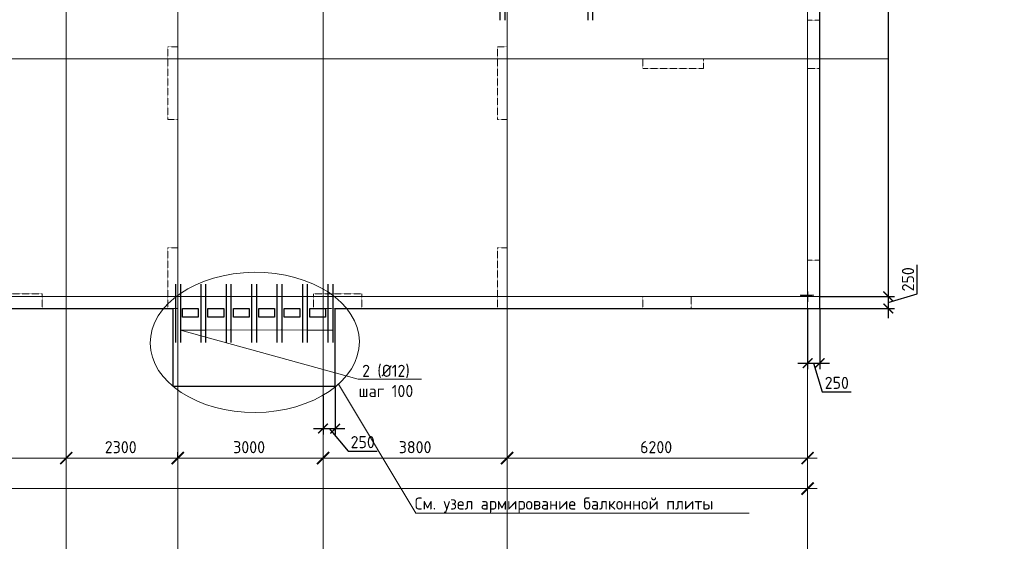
# Model space of a CAD drawing. Header units: millimetres. Extents: x -42044588 to 856694, y -806701 to 941911.
# Tile 983 of 1056: x -69050 to -48730, y -141408 to -130477. Entities that reach past the tile are written whole.
import ezdxf
from ezdxf import colors
from ezdxf.entities.mleader import LeaderData, LeaderLine
from ezdxf.math import Vec2, Vec3

# ---------------------------------------------------------------- set-up
doc = ezdxf.new("R2010")
doc.units = ezdxf.units.MM
for name, pattern in [('______5', [1100, 800, -100, 100, -100]), ('DASHED', [7, 5, -2, 0]), ('осевая', [50.8, 31.75, -6.35, 6.35, -6.35])]:
    doc.linetypes.add(name, pattern=pattern)
for name, color, linetype, lineweight in [('907Сл Осевые', 1, 'Continuous', 0), ('_0.25', 114, 'Continuous', 25), ('_0.5', 94, 'Continuous', 50), ('RAZMER', 100, 'Continuous', 15), ('Оси', 40, '______5', 18), ('Перекрытие ж_бетон', 1, 'Continuous', 30), ('подоснова', 151, 'Continuous', 5), ('РАЗМЕРЫ', 1, 'Continuous', 9)]:
    doc.layers.add(name, color=color, linetype=linetype, lineweight=lineweight)
doc.layers.add('Колонна_ бетон', color=7, linetype='Continuous', lineweight=50, true_color=0xb4b496)
doc.styles.add('GOST-2.304_Type-B', font='GOST_Common.ttf')
doc.styles.add('ГОСТ', font='GOST_Common.ttf')
doc.dimstyles.new('СПДС', dxfattribs={"dimscale": 100, "dimtxt": 2.5, "dimasz": 2, "dimexe": 1.25, "dimexo": 0, "dimtad": 1, "dimdec": 0, "dimrnd": 5, "dimtxsty": 'GOST-2.304_Type-B', "dimblk": 'ARCHTICK', "dimcen": 2.5, "dimdle": 2, "dimclrd": 1, "dimclre": 1, "dimclrt": 1, "dimadec": 0, "dimazin": 2, "dimtfac": 0.75, "dimtdec": 0, "dimtmove": 1, "dimatfit": 3, "dimfxl": 0, "dimtolj": 1, "dimarcsym": 0})

# ---------------------------------------------------------------- blocks, each defined once
blk = doc.blocks.new('_ArchTick')
at = {"color": 0, "linetype": 'ByBlock', "const_width": 0.15}
blk.add_lwpolyline([(-0.5, -0.5), (0.5, 0.5)], dxfattribs=at)
blk = doc.blocks.new('*D6710')
at = {"color": 1, "lineweight": -2, "transparency": 16777216}
for p, q in [((-85705, -346670), (-85705, -346545)), ((-38905, -346670), (-38905, -346545)), ((-85905, -346670), (-38705, -346670))]:
    blk.add_line(p, q, dxfattribs=at)
at = {"layer": 'DEFPOINTS', "color": 0, "transparency": 16777216}
for p in [(-85705, -346670), (-38905, -346670), (-38905, -346670)]:
    blk.add_point(p, dxfattribs=at)
at = {"color": 1, "lineweight": -2, "transparency": 16777216, "xscale": 250, "yscale": 250, "zscale": 250, "rotation": 180}
blk.add_blockref('_ArchTick', (-85705, -346670), dxfattribs=at)
at = {"color": 1, "lineweight": -2, "transparency": 16777216, "xscale": 250, "yscale": 250, "zscale": 250}
blk.add_blockref('_ArchTick', (-38905, -346670), dxfattribs=at)
at = {"color": 1, "transparency": 16777216, "insert": (-67487, -346445), "char_height": 250, "width": 104166.67, "attachment_point": 5, "style": 'GOST-2.304_Type-B'}
blk.add_mtext('\\A1;46800', dxfattribs=at)
blk = doc.blocks.new('*D6724')
at = {"color": 1, "lineweight": -2, "transparency": 16777216}
for p, q in [((-58805, -346039), (-54005, -346039)), ((-58605, -346039), (-58605, -345914)), ((-54205, -346039), (-54205, -345914))]:
    blk.add_line(p, q, dxfattribs=at)
at = {"layer": 'DEFPOINTS', "color": 0, "transparency": 16777216}
for p in [(-58605, -346039), (-54205, -346039), (-54205, -346039)]:
    blk.add_point(p, dxfattribs=at)
at = {"color": 1, "lineweight": -2, "transparency": 16777216, "xscale": 250, "yscale": 250, "zscale": 250, "rotation": 180}
blk.add_blockref('_ArchTick', (-58605, -346039), dxfattribs=at)
at = {"color": 1, "lineweight": -2, "transparency": 16777216, "xscale": 250, "yscale": 250, "zscale": 250}
blk.add_blockref('_ArchTick', (-54205, -346039), dxfattribs=at)
at = {"color": 1, "transparency": 16777216, "insert": (-56430, -345814), "char_height": 250, "width": 83333.33, "attachment_point": 5, "style": 'GOST-2.304_Type-B'}
blk.add_mtext('\\A1;4400', dxfattribs=at)
blk = doc.blocks.new('*D6725')
at = {"color": 1, "lineweight": -2, "transparency": 16777216}
for p, q in [((-54405, -346039), (-51705, -346039)), ((-54205, -346039), (-54205, -345914)), ((-51905, -346039), (-51905, -345914))]:
    blk.add_line(p, q, dxfattribs=at)
at = {"layer": 'DEFPOINTS', "color": 0, "transparency": 16777216}
for p in [(-54205, -346039), (-51905, -346039), (-51905, -346039)]:
    blk.add_point(p, dxfattribs=at)
at = {"color": 1, "lineweight": -2, "transparency": 16777216, "xscale": 250, "yscale": 250, "zscale": 250, "rotation": 180}
blk.add_blockref('_ArchTick', (-54205, -346039), dxfattribs=at)
at = {"color": 1, "lineweight": -2, "transparency": 16777216, "xscale": 250, "yscale": 250, "zscale": 250}
blk.add_blockref('_ArchTick', (-51905, -346039), dxfattribs=at)
at = {"color": 1, "transparency": 16777216, "insert": (-53080, -345814), "char_height": 250, "width": 83333.33, "attachment_point": 5, "style": 'GOST-2.304_Type-B'}
blk.add_mtext('\\A1;2300', dxfattribs=at)
blk = doc.blocks.new('*D6726')
at = {"color": 1, "lineweight": -2, "transparency": 16777216}
for p, q in [((-52105, -346039), (-48705, -346039)), ((-51905, -346039), (-51905, -345914)), ((-48905, -346039), (-48905, -345914))]:
    blk.add_line(p, q, dxfattribs=at)
at = {"layer": 'DEFPOINTS', "color": 0, "transparency": 16777216}
for p in [(-51905, -346039), (-48905, -346039), (-48905, -346039)]:
    blk.add_point(p, dxfattribs=at)
at = {"color": 1, "lineweight": -2, "transparency": 16777216, "xscale": 250, "yscale": 250, "zscale": 250, "rotation": 180}
blk.add_blockref('_ArchTick', (-51905, -346039), dxfattribs=at)
at = {"color": 1, "lineweight": -2, "transparency": 16777216, "xscale": 250, "yscale": 250, "zscale": 250}
blk.add_blockref('_ArchTick', (-48905, -346039), dxfattribs=at)
at = {"color": 1, "transparency": 16777216, "insert": (-50430, -345814), "char_height": 250, "width": 83333.33, "attachment_point": 5, "style": 'GOST-2.304_Type-B'}
blk.add_mtext('\\A1;3000', dxfattribs=at)
blk = doc.blocks.new('*D6727')
at = {"color": 1, "lineweight": -2, "transparency": 16777216}
for p, q in [((-49104.71808, -346038.91005), (-44904.71808, -346038.91005)), ((-48904.71808, -346038.91005), (-48904.71808, -345913.91005)), ((-45104.71808, -346038.91005), (-45104.71808, -345913.91005))]:
    blk.add_line(p, q, dxfattribs=at)
at = {"layer": 'DEFPOINTS', "color": 0, "transparency": 16777216}
for p in [(-48904.71808, -346038.91005), (-45104.71808, -346038.91005), (-45104.71808, -346038.91005)]:
    blk.add_point(p, dxfattribs=at)
at = {"color": 1, "lineweight": -2, "transparency": 16777216, "xscale": 250, "yscale": 250, "zscale": 250, "rotation": 180}
blk.add_blockref('_ArchTick', (-48904.71808, -346038.91005), dxfattribs=at)
at = {"color": 1, "lineweight": -2, "transparency": 16777216, "xscale": 250, "yscale": 250, "zscale": 250}
blk.add_blockref('_ArchTick', (-45104.71808, -346038.91005), dxfattribs=at)
at = {"color": 1, "transparency": 16777216, "insert": (-47004.71808, -345813.91005), "char_height": 250, "width": 83333.3333333, "attachment_point": 5, "style": 'GOST-2.304_Type-B'}
blk.add_mtext('\\A1;3800', dxfattribs=at)
blk = doc.blocks.new('*D6728')
at = {"color": 1, "lineweight": -2, "transparency": 16777216}
for p, q in [((-45305, -346039), (-38705, -346039)), ((-45105, -346039), (-45105, -345914)), ((-38905, -346039), (-38905, -345914))]:
    blk.add_line(p, q, dxfattribs=at)
at = {"layer": 'DEFPOINTS', "color": 0, "transparency": 16777216}
for p in [(-45105, -346039), (-38905, -346039), (-38905, -346039)]:
    blk.add_point(p, dxfattribs=at)
at = {"color": 1, "lineweight": -2, "transparency": 16777216, "xscale": 250, "yscale": 250, "zscale": 250, "rotation": 180}
blk.add_blockref('_ArchTick', (-45105, -346039), dxfattribs=at)
at = {"color": 1, "lineweight": -2, "transparency": 16777216, "xscale": 250, "yscale": 250, "zscale": 250}
blk.add_blockref('_ArchTick', (-38905, -346039), dxfattribs=at)
at = {"color": 1, "transparency": 16777216, "insert": (-42030, -345814), "char_height": 250, "width": 83333.33, "attachment_point": 5, "style": 'GOST-2.304_Type-B'}
blk.add_mtext('\\A1;6200', dxfattribs=at)
blk = doc.blocks.new('*D1239')
at = {"layer": 'DEFPOINTS', "color": 0, "transparency": 16777216}
for p in [(-52540, -119788), (-52540, -136188), (-51124, -136188)]:
    blk.add_point(p, dxfattribs=at)
at = {"layer": 'РАЗМЕРЫ', "color": 1, "lineweight": -2, "transparency": 16777216}
for p, q in [((-51124, -119588), (-51124, -136388)), ((-52540, -119788), (-50999, -119788)), ((-52540, -136188), (-50999, -136188))]:
    blk.add_line(p, q, dxfattribs=at)
at = {"layer": 'РАЗМЕРЫ', "color": 1, "lineweight": -2, "transparency": 16777216, "xscale": 200, "yscale": 200, "zscale": 200}
for p, rotation in [((-51124, -119788), 90), ((-51124, -136188), 270)]:
    blk.add_blockref('_ArchTick', p, dxfattribs=dict(at, rotation=rotation))
at = {"layer": 'РАЗМЕРЫ', "color": 1, "lineweight": 0, "transparency": 16777216, "insert": (-51311, -127988), "char_height": 250, "attachment_point": 5, "rotation": 90, "style": 'GOST-2.304_Type-B'}
blk.add_mtext('\\A1;16400', dxfattribs=at)
blk = doc.blocks.new('*D1240')
at = {"layer": 'DEFPOINTS', "color": 0, "transparency": 16777216}
for p in [(-52540, -136188), (-52540, -136438), (-51124, -136438)]:
    blk.add_point(p, dxfattribs=at)
at = {"layer": 'РАЗМЕРЫ', "color": 1, "lineweight": -2, "transparency": 16777216}
for p, q in [((-50530, -136135), (-50530, -135535)), ((-51124, -135988), (-51124, -136638)), ((-51124, -136313), (-50530, -136135)), ((-52540, -136188), (-50999, -136188)), ((-52540, -136438), (-50999, -136438))]:
    blk.add_line(p, q, dxfattribs=at)
at = {"layer": 'РАЗМЕРЫ', "color": 1, "lineweight": -2, "transparency": 16777216, "xscale": 200, "yscale": 200, "zscale": 200}
for p, rotation in [((-51124, -136188), 90), ((-51124, -136438), 270)]:
    blk.add_blockref('_ArchTick', p, dxfattribs=dict(at, rotation=rotation))
at = {"layer": 'РАЗМЕРЫ', "color": 1, "lineweight": 0, "transparency": 16777216, "insert": (-50717, -135835), "char_height": 250, "attachment_point": 5, "rotation": 90, "style": 'GOST-2.304_Type-B'}
blk.add_mtext('\\A1;250', dxfattribs=at)
blk = doc.blocks.new('*D1241')
at = {"layer": 'DEFPOINTS', "color": 0, "transparency": 16777216}
for p in [(-52790, -136438), (-52540, -136438), (-52540, -137567)]:
    blk.add_point(p, dxfattribs=at)
at = {"layer": 'РАЗМЕРЫ', "color": 1, "lineweight": -2, "transparency": 16777216}
for p, q in [((-52790, -136438), (-52790, -137692)), ((-52540, -136438), (-52540, -137692)), ((-52990, -137567), (-52340, -137567)), ((-52665, -137567), (-52487, -138161)), ((-52487, -138161), (-51887, -138161))]:
    blk.add_line(p, q, dxfattribs=at)
at = {"layer": 'РАЗМЕРЫ', "color": 1, "lineweight": -2, "transparency": 16777216, "xscale": 200, "yscale": 200, "zscale": 200, "rotation": 180}
blk.add_blockref('_ArchTick', (-52790, -137567), dxfattribs=at)
at = {"layer": 'РАЗМЕРЫ', "color": 1, "lineweight": -2, "transparency": 16777216, "xscale": 200, "yscale": 200, "zscale": 200}
blk.add_blockref('_ArchTick', (-52540, -137567), dxfattribs=at)
at = {"layer": 'РАЗМЕРЫ', "color": 1, "lineweight": 0, "transparency": 16777216, "insert": (-52187, -137973), "char_height": 250, "attachment_point": 5, "style": 'GOST-2.304_Type-B'}
blk.add_mtext('\\A1;250', dxfattribs=at)
blk = doc.blocks.new('*D1245')
at = {"layer": 'DEFPOINTS', "color": 0, "transparency": 16777216}
for p in [(-62540, -138038), (-62790, -138239), (-62540, -138916)]:
    blk.add_point(p, dxfattribs=at)
at = {"layer": 'РАЗМЕРЫ', "color": 1, "lineweight": -2, "transparency": 16777216}
for p, q in [((-62540, -138038), (-62540, -139041)), ((-62790, -138239), (-62790, -139041)), ((-62990, -138916), (-62340, -138916)), ((-62665, -138916), (-62271, -139383)), ((-62271, -139383), (-61671, -139383))]:
    blk.add_line(p, q, dxfattribs=at)
at = {"layer": 'РАЗМЕРЫ', "color": 1, "lineweight": -2, "transparency": 16777216, "xscale": 200, "yscale": 200, "zscale": 200, "rotation": 180}
blk.add_blockref('_ArchTick', (-62790, -138916), dxfattribs=at)
at = {"layer": 'РАЗМЕРЫ', "color": 1, "lineweight": -2, "transparency": 16777216, "xscale": 200, "yscale": 200, "zscale": 200}
blk.add_blockref('_ArchTick', (-62540, -138916), dxfattribs=at)
at = {"layer": 'РАЗМЕРЫ', "color": 1, "lineweight": 0, "transparency": 16777216, "insert": (-61971, -139196), "char_height": 250, "attachment_point": 5, "style": 'GOST-2.304_Type-B'}
blk.add_mtext('\\A1;250', dxfattribs=at)
blk = doc.blocks.new('подложка стн 1-го этажа')
at = {"layer": 'Колонна_ бетон', "color": 252, "linetype": 'DASHED', "lineweight": 0, "ltscale": 0.5, "true_color": 0x939598, "transparency": 33554687}
for p, q in [((41644, 14862, -200), (41644, 14862, -200)), ((41644, 14862, -200), (41844, 14862, -200)), ((41644, 13362, -200), (41644, 14862, -200)), ((41844, 14862, -200), (41844, 14862, -200)), ((41844, 13362, -200), (41844, 14862, -200)), ((48644, 14862, -200), (48444, 14862, -200)), ((48444, 14862, -200), (48444, 14862, -200)), ((48444, 13362, -200), (48444, 14862, -200)), ((48644, 14862, -200), (48644, 14862, -200)), ((48644, 14862, -200), (48644, 13362, -200)), ((51444, 14412, -200), (51444, 14612, -200)), ((51444, 14612, -200), (51444, 14612, -200)), ((51444, 14612, -200), (52694, 14612, -200)), ((52694, 14612, -200), (52694, 14412, -200)), ((52694, 14612, -200), (52694, 14612, -200)), ((51444, 14412, -200), (51444, 14412, -200)), ((52694, 14412, -200), (51444, 14412, -200)), ((52694, 14412, -200), (52694, 14412, -200)), ((41844, 13362, -200), (41644, 13362, -200)), ((41644, 13362, -200), (41644, 13362, -200)), ((41844, 13362, -200), (41844, 13362, -200)), ((48444, 13362, -200), (48644, 13362, -200)), ((48444, 13362, -200), (48444, 13362, -200)), ((48644, 13362, -200), (48644, 13362, -200)), ((41644, 9462, -200), (41644, 10712, -200)), ((41644, 10712, -200), (41844, 10712, -200)), ((41844, 9462, -200), (41844, 10712, -200)), ((38044, 9762, -200), (39044, 9762, -200)), ((39044, 9462, -200), (39044, 9762, -200)), ((45644, 9762, -200), (44644, 9762, -200)), ((44644, 9762, -200), (44644, 9462, -200)), ((45644, 9462, -200), (45644, 9762, -200)), ((54844, 9712, -200), (54844, 9712, -200)), ((38044, 9462, -200), (39044, 9462, -200)), ((41644, 9462, -200), (41844, 9462, -200)), ((45644, 9462, -200), (44644, 9462, -200)), ((55094, 9462, -200), (55094, 9462, -200))]:
    blk.add_line(p, q, dxfattribs=at)
for points, elevation in [([(54844, 15412), (55094, 15412), (55094, 14412), (54844, 14412)], -560), ([(48444, 10712), (48644, 10712), (48644, 9462), (48444, 9462)], -560), ([(54844, 10462), (55094, 10462), (55094, 9462), (54844, 9462)], -360), ([(51444, 9712), (52444, 9712), (52444, 9462), (51444, 9462)], -360)]:
    blk.add_lwpolyline(points, close=True, dxfattribs=dict(at, elevation=elevation))
blk = doc.blocks.new('_None')
blk = doc.blocks.new('*U4607')
at = {"layer": '_0.25', "ltscale": 100}
blk.add_lwpolyline([(0, 402), (1619, 402), (1619, 0), (0, 0)], close=True, dxfattribs=at)
at = {"layer": '_0.5', "color": 7, "lineweight": 30, "ltscale": 100}
for p, q in [((-150, 902), (-150, -500)), ((-50, 902), (-50, -500)), ((1669, -500), (1669, 927)), ((1769, -500), (1769, 927)), ((2019, 552), (-400, 552)), ((2019, 452), (-400, 452)), ((-400, -50), (2019, -50)), ((-400, -150), (2019, -150))]:
    blk.add_line(p, q, dxfattribs=at)
blk = doc.blocks.new('блочина')
for p, q in [((150270, 50880), (150508, 50880)), ((150413, 50955), (150413, 50741))]:
    blk.add_line(p, q)
blk = doc.blocks.new('оси блок 2')
at = {"layer": 'Оси', "color": 16, "linetype": 'осевая', "lineweight": 0, "ltscale": 0.25, "transparency": 33554687}
for p, q in [((-54204.7, -322543), (-54204.7, -347914.1)), ((-51904.7, -322543), (-51904.7, -347914.1)), ((-48904.7, -322543), (-48904.7, -347914.1)), ((-45104.7, -322543), (-45104.7, -347914.1)), ((-38904.7, -322543), (-38904.7, -347914.1)), ((-89822.3, -337801.3), (-37238.5, -337801.3)), ((-89822.3, -342701.3), (-37238.5, -342701.3))]:
    blk.add_line(p, q, dxfattribs=at)
for base, p1, p2, picture, middle in [((-54204.7, -346038.9), (-58604.7, -346038.9), (-54204.7, -346038.9), '*D6724', (-56429.9, -346038.9)), ((-51904.7, -346038.9), (-54204.7, -346038.9), (-51904.7, -346038.9), '*D6725', (-53079.9, -346038.9)), ((-48904.7, -346038.9), (-51904.7, -346038.9), (-48904.7, -346038.9), '*D6726', (-50429.9, -346038.9)), ((-45104.7, -346038.9), (-48904.7, -346038.9), (-45104.7, -346038.9), '*D6727', (-47004.7, -346038.9)), ((-38904.7, -346038.9), (-45104.7, -346038.9), (-38904.7, -346038.9), '*D6728', (-42029.9, -346038.9)), ((-38904.7, -346670.2), (-85704.7, -346670.2), (-38904.7, -346670.2), '*D6710', (-67487.3, -346670.2))]:
    dim = blk.add_linear_dim(base=base, p1=p1, p2=p2, dimstyle='СПДС', override={"dimgap": 1})
    dim.commit()
    dim.dimension.update_dxf_attribs({"geometry": picture, "text_midpoint": middle, "dimtype": 160})

msp = doc.modelspace()

# ---------------------------------------------------------------- linework, layer by layer
at = {"layer": '907Сл Осевые', "color": 4}
for p, q in [((-52789.514, -136074.212), (-52789.514, -136277.584)), ((-52945.691, -136161.098), (-52663.638, -136161.098))]:
    msp.add_line(p, q, dxfattribs=at)
at = {"layer": 'RAZMER', "lineweight": 30}
for points, elevation in [([(-65832.153, -135937.763), (-65832.194, -137137.763)], 360.107), ([(-65732.153, -135937.763), (-65732.194, -137137.763)], 360.107), ([(-65314.9, -135937.763), (-65314.942, -137137.763)], 360.089), ([(-65214.9, -135937.763), (-65214.942, -137137.763)], 360.089), ([(-64789.914, -135937.763), (-64789.955, -137137.763)], 360.107), ([(-64689.914, -135937.763), (-64689.955, -137137.763)], 360.107), ([(-64264.834, -135937.763), (-64264.876, -137137.763)], 360.018), ([(-64164.834, -135937.763), (-64164.876, -137137.763)], 360.018), ([(-63739.94, -135937.763), (-63739.982, -137137.763)], 360.142), ([(-63639.94, -135937.763), (-63639.982, -137137.763)], 360.142), ([(-63214.954, -135937.763), (-63214.995, -137137.763)], 360.16), ([(-63114.954, -135937.763), (-63114.995, -137137.763)], 360.16), ([(-62689.967, -135937.763), (-62690.009, -137137.763)], 360.089), ([(-62589.967, -135937.763), (-62590.009, -137137.763)], 360.089)]:
    msp.add_lwpolyline(points, dxfattribs=dict(at, elevation=elevation))
at = {"layer": 'Перекрытие ж_бетон'}
msp.add_lwpolyline([(-99839.767, -136437.763), (-81289.604, -136437.763), (-81289.604, -138037.763), (-77939.606, -138037.763), (-77939.602, -136437.763), (-65889.767, -136437.763), (-65889.767, -138037.763), (-62540.228, -138037.763), (-62540.233, -136437.763), (-52539.767, -136437.763), (-52539.767, -119537.764), (-62589.767, -119537.764), (-62589.767, -117937.764), (-65939.767, -117937.764), (-65939.767, -119537.764), (-85829.767, -119537.764), (-85829.767, -117937.764), (-89179.767, -117937.764), (-89179.767, -119537.764), (-99839.767, -119537.764), (-99839.767, -136437.763)], dxfattribs=at)
for points, elevation in [([(-65365.246, -136617.763), (-65690.246, -136617.763), (-65690.246, -136437.763), (-65365.246, -136437.763)], 0.018), ([(-64840.166, -136617.763), (-65165.166, -136617.763), (-65165.166, -136437.763), (-64840.166, -136437.763)], -0.071), ([(-64315.273, -136617.763), (-64640.273, -136617.763), (-64640.273, -136437.763), (-64315.273, -136437.763)], 0.036), ([(-63790.193, -136617.763), (-64115.193, -136617.763), (-64115.193, -136437.763), (-63790.193, -136437.763)], -0.053), ([(-63265.3, -136617.763), (-63590.3, -136617.763), (-63590.3, -136437.763), (-63265.3, -136437.763)], 0.071), ([(-62740.313, -136617.763), (-63065.313, -136617.763), (-63065.313, -136437.763), (-62740.313, -136437.763)], 0.089)]:
    msp.add_lwpolyline(points, close=True, dxfattribs=dict(at, elevation=elevation))
at = {"layer": 'РАЗМЕРЫ'}
msp.add_ellipse((-64198.454, -137137.554, -200), major_axis=(2157.988, 16.605), ratio=0.670490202, dxfattribs=at)

# ---------------------------------------------------------------- block references
for name, p in [('подложка стн 1-го этажа', (-107633.69, -145899.558, 560)), ('блочина', (-203202.607, -187041.012))]:
    msp.add_blockref(name, p)
at = {"ltscale": 100}
msp.add_blockref('*U4607', (-58989.096, -129989.82), dxfattribs=at)
at = {"layer": 'РАЗМЕРЫ'}
msp.add_blockref('оси блок 2', (-13885.049, 206513.559), dxfattribs=at)

# ---------------------------------------------------------------- texts
at = {"ltscale": 100, "insert": (-133805.873, -133990.634), "char_height": 250, "attachment_point": 1, "style": 'ГОСТ'}
msp.add_mtext_dynamic_manual_height_columns('\\pi1250,t1750;1.^IПроизводство работ вести в строгом соответствии с требованиями СП 70.13330.2012 "Несущие и ограждающие конструкции" и проектом производства работ.{\\H1.83333x; }\\P2.^IПеред бетонированием арматуру и основание, на которую укладывается бетонная смесь, очистить от {\\H1.55556x; }ржавчины и грязи. {\\H1.64815x; }\\P3.^IБетонирование вести слоем на всю толщину  плит. Захватки при бетонировании должны быть отсечены {\\H1.61728x; }вертикальными швами. Бетон применять класса В25. Заполнителем для бетона служит щебень твердых пород, {\\H1.62757x; }наибольшая фракция щебня не должна превышать 40мм.{\\H1.62414x; }\\P4.^IВ процессе бетонирования обеспечить соблюдение защитных слоев и мест положения рабочей арматуры {\\H1.62529x; }согласно проекту. Материал фиксаторов для нижней арматуры фундаментных плит выбирается проектом производства {\\H1.6249x; }работ, исходя из конкретных возможностей строительной организации.{\\H1.62503x; }\\P5.^IПроектом принято соединение рабочих стержней арматуры монолитной плиты внахлестку (без сварки). {\\H1.72499x; }\\P6.^IСварные арматурные каркасы изготовить на заводе-изготовители. {\\H1.67917x; }\\P7.^IКрестообразные соединения стержней арматуры 1-го и 2-го рядов, а также 3-го и 4-го рядов между собой {\\H1.60694x; }выполнить вязкой отожженной проволокой диаметром 2,0-3,0 мм. Допускается применение специальных соединительных {\\H1.63102x; }элементов - пластмассовых или проволочных фиксаторов. Соединение арматуры допускается предусматривать не во всех {\\H1.62299x; }местах пересечения стержней арматуры. При этом должны быть связаны вязальной проволокой все пересечения стержней {\\H1.62567x; }в 2-х крайних рядах по периметру плит, остальные узлы могут быть соединены через узел в шахматном порядке (схему {\\H1.72478x; }вязки стержней см. на данном листе).{\\H1.77924x; }', width=18954.38214, gutter_width=12.5, heights=[0], dxfattribs=at)

# ---------------------------------------------------------------- dimensions: what is measured, and where the dimension line sits
at = {"layer": 'РАЗМЕРЫ', "lineweight": 0}
for base, p1, p2, picture, middle in [((-51123.549, -136187.763), (-52539.767, -119787.763), (-52539.767, -136187.763), '*D1239', (-51311.049, -127987.763)), ((-51123.549, -136437.763), (-52539.767, -136187.763), (-52539.767, -136437.763), '*D1240', (-50717.299, -136072.138))]:
    dim = msp.add_linear_dim(base=base, p1=p1, p2=p2, angle=90, dimstyle='СПДС', override={"dimrnd": 5}, dxfattribs=at)
    dim.commit()
    dim.dimension.update_dxf_attribs({"geometry": picture, "text_midpoint": middle})
dim = msp.add_linear_dim(base=(-52539.767, -137566.985), p1=(-52789.767, -136437.763), p2=(-52539.767, -136437.763), dimstyle='СПДС', override={"dimrnd": 5}, dxfattribs=at)
dim.commit()
dim.dimension.update_dxf_attribs({"geometry": '*D1241', "text_midpoint": (-52424.142, -137973.235)})
dim = msp.add_linear_dim(base=(-62540.228, -138916.022), p1=(-62789.767, -138238.754), p2=(-62540.228, -138037.763), dimstyle='СПДС', override={"dimrnd": 5}, dxfattribs=at)
dim.commit()
dim.dimension.update_dxf_attribs({"geometry": '*D1245', "text_midpoint": (-62208.053, -139383.458), "dimtype": 160})

# ---------------------------------------------------------------- leaders
at = {"layer": 'подоснова', "color": 2, "ltscale": 0.3}
ml = msp.add_multileader_mtext('Standard', dxfattribs=at)
ml.set_content('2 (%%C12)\\Pшаг 100', color=2, style='GOST-2.304_Type-B')
ml.set_leader_properties(color=256, linetype='ByLayer', lineweight=15)
ml.set_arrow_properties(name='NONE')
ml.build(insert=Vec2(0, 0))
ml.multileader.update_dxf_attribs({"text_left_attachment_type": 6, "text_right_attachment_type": 6, "dogleg_length": 0.1, "arrow_head_size": 18})
ctx = ml.context
ctx.base_point, ctx.char_height, ctx.arrow_head_size, ctx.landing_gap_size, ctx.plane_origin = Vec3(-62067.195, -137899.435, 1080), 250, 18, 20, Vec3(-65569.573, -136179.548, 1080)
ctx.left_attachment, ctx.right_attachment, ctx.text_align_type = 6, 6, 1
notes = []
notes.append((ctx, [(0, (1, 1, 0), (-62067.295, -137899.435, 1080), (1, 0), 0.1, [(6, [(-62589.967, -136886.755, 1080), (-63114.954, -136886.755, 1080), (-63654.225, -136881.153, 1080), (-64164.834, -136886.755, 1080), (-64704.291, -136881.153, 1080), (-65214.9, -136886.755, 1080), (-65732.153, -136886.755, 1080)], 0, [])])]))
ctx.mtext.insert, ctx.mtext.alignment, ctx.mtext.flow_direction = Vec3(-61491.892, -137599.435, 1080), 2, 5
ml = msp.add_multileader_mtext('Standard', dxfattribs=at)
ml.set_content('\\pxi0.391,qc;{\\C80;См. узел армирование балконной плиты}', color=2, style='GOST-2.304_Type-B')
ml.set_leader_properties(color=256, linetype='ByLayer', lineweight=15)
ml.set_arrow_properties(name='NONE')
ml.build(insert=Vec2(0, 0))
ml.multileader.update_dxf_attribs({"text_left_attachment_type": 6, "text_right_attachment_type": 6, "dogleg_length": 0.1, "arrow_head_size": 18})
ctx = ml.context
ctx.base_point, ctx.char_height, ctx.arrow_head_size, ctx.landing_gap_size, ctx.plane_origin = Vec3(-60874.293, -140663.338, 160), 250, 18, 20, Vec3(-70894.941, -134680.9, 160)
ctx.left_attachment, ctx.right_attachment, ctx.text_align_type = 6, 6, 1
notes.append((ctx, [(0, (1, 1, 0), (-60874.393, -140663.338, 160), (1, 0), 0.1, [(0, [(-62471.438, -137997.886, 160)], 0, [])])]))
ctx.mtext.insert, ctx.mtext.alignment, ctx.mtext.flow_direction = Vec3(-57864.33, -140338.338, 160), 2, 5
for ctx, leaders in notes:
    for number, flags, end, landing, length, lines in leaders:
        leader = LeaderData()
        leader.index, (leader.has_last_leader_line, leader.has_dogleg_vector, leader.attachment_direction) = number, flags
        leader.last_leader_point, leader.dogleg_vector, leader.dogleg_length = Vec3(end), Vec3(landing), length
        for number, points, colour, breaks in lines:
            line = LeaderLine()
            line.index, line.vertices, line.color, line.breaks = number, Vec3.list(points), colors.encode_raw_color(colour), breaks
            leader.lines.append(line)
        ctx.leaders.append(leader)

doc.saveas('drawing.dxf')
